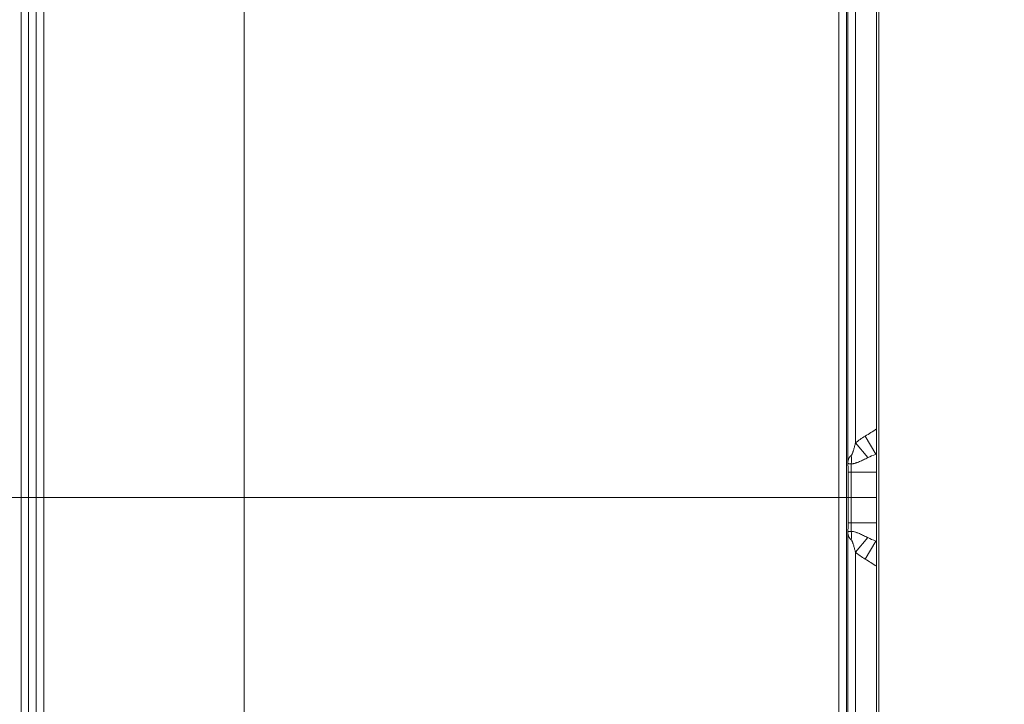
# Model space of a CAD drawing. Header units: millimetres. Extents: x 0 to 594, y 0 to 420.
# Tile 374 of 656: x 305 to 324, y 307 to 320. Entities that reach past the tile are written whole.
import ezdxf

# ---------------------------------------------------------------- set-up
doc = ezdxf.new("R2010")
doc.units = ezdxf.units.MM
doc.layers.add('1', color=7, linetype='Continuous', true_color=0xffffff)
doc.styles.add('Arial', font='txt')
doc.dimstyles.get("Standard").update_dxf_attribs({"dimtxt": 0.18, "dimasz": 0.18, "dimexe": 0.18, "dimexo": 0.0625, "dimgap": 0.09, "dimtad": 0, "dimtih": 1, "dimtoh": 1, "dimdec": 4, "dimzin": 0, "dimdsep": 46, "dimtxsty": 'Standard', "dimcen": 0.09, "dimadec": 0, "dimazin": 0, "dimtfac": 1, "dimtdec": 4, "dimtofl": 0, "dimtmove": 0, "dimatfit": 3, "dimfxl": 0, "dimtolj": 1, "dimtzin": 0, "dimarcsym": 0})

# ---------------------------------------------------------------- blocks, each defined once
blk = doc.blocks.new('_U5')
at = {"layer": '1', "color": 18, "lineweight": 18}
for p, q in [((170.922, 289.963), (170.922, 380.625)), ((338.75, 348.618), (338.75, 380.625)), ((170.922, 378.625), (248.753, 378.625)), ((338.75, 378.625), (260.919, 378.625))]:
    blk.add_line(p, q, dxfattribs=at)
at = {"layer": '1', "color": 18}
for points in [[(170.922, 378.625), (174.422, 379.563), (174.422, 377.687)], [(338.75, 378.625), (335.25, 377.687), (335.25, 379.563)]]:
    blk.add_solid(points, dxfattribs=at)
at = {"layer": '1', "color": 18, "linetype": 'Continuous', "lineweight": 13, "insert": (250.438, 375.989), "char_height": 3.5, "attachment_point": 7, "line_spacing_factor": 1.047437, "style": 'Arial'}
blk.add_mtext('\\fArial|b0|i0;\\W1.0000;3.36', dxfattribs=at)

msp = doc.modelspace()

# ---------------------------------------------------------------- linework, layer by layer
at = {"layer": '1', "color": 155, "linetype": 'Continuous', "lineweight": 18}
for p, q in [((321.043, 331.979), (321.043, 311.419)), ((321.606, 331.979), (321.606, 289.48)), ((321.043, 289.48), (321.043, 310.041))]:
    msp.add_line(p, q, dxfattribs=at)
at = {"layer": '1', "color": 155, "linetype": 'Continuous', "lineweight": 13}
for p, q in [((321.193, 311.808), (321.193, 331.979)), ((321.656, 331.979), (321.656, 289.48)), ((304.732, 310.73), (304.732, 329.54)), ((320.864, 329.341), (320.864, 310.73)), ((321.013, 310.73), (321.013, 329.341)), ((304.879, 328.494), (304.879, 310.73)), ((305.029, 310.73), (305.029, 328.494)), ((305.031, 328.492), (305.031, 310.73)), ((305.181, 310.73), (305.181, 328.492)), ((321.385, 311.942), (321.594, 311.586)), ((321.193, 311.808), (321.437, 311.519)), ((321.606, 311.586), (321.594, 311.586)), ((321.047, 311.23), (321.107, 311.23)), ((321.047, 311.23), (321.047, 310.73)), ((321.606, 311.23), (321.107, 311.23)), ((321.107, 310.73), (321.107, 311.23)), ((304.732, 310.73), (303.983, 310.73)), ((304.879, 310.73), (304.732, 310.73)), ((304.732, 310.73), (304.732, 291.919)), ((305.029, 310.73), (304.879, 310.73)), ((304.879, 292.965), (304.879, 310.73)), ((305.031, 310.73), (305.029, 310.73)), ((305.029, 310.73), (305.029, 292.965)), ((305.181, 310.73), (305.031, 310.73)), ((305.031, 292.968), (305.031, 310.73)), ((320.864, 310.73), (305.181, 310.73)), ((305.181, 310.73), (305.181, 292.968)), ((320.864, 292.119), (320.864, 310.73)), ((321.013, 310.73), (320.864, 310.73)), ((321.013, 310.73), (321.013, 292.119)), ((321.047, 310.73), (321.013, 310.73)), ((321.107, 310.73), (321.047, 310.73)), ((321.047, 310.23), (321.047, 310.73)), ((321.606, 310.73), (321.107, 310.73)), ((321.107, 310.73), (321.107, 310.23)), ((321.047, 310.23), (321.107, 310.23)), ((321.606, 310.23), (321.107, 310.23)), ((321.193, 309.652), (321.437, 309.941)), ((321.385, 309.517), (321.594, 309.873)), ((321.606, 309.873), (321.594, 309.873)), ((321.193, 309.652), (321.193, 289.48))]:
    msp.add_line(p, q, dxfattribs=at)
at = {"layer": '1', "color": 18, "linetype": 'Continuous', "lineweight": 18}
msp.add_line((309.132, 330.455), (309.132, 250.838), dxfattribs=at)
at = {"layer": '1', "color": 155, "linetype": 'Continuous', "lineweight": 13}
for centre, major_axis, ratio, start_param, end_param in [((322.56, 311.23), (-1.675, 0), 0.597083, 5.489831, 5.667016), ((319.035, 313.368), (-3.35, 0), 0.597083, 2.348238, 2.445474), ((320.829, 311.56), (-0.078, 0.494), 0.555216, 4.286068, 4.625253), ((322.56, 311.23), (-1.376, 0), 0.363301, 5.489831, 5.667016), ((321.023, 311.23), (0, -0.35), 0.067984, 1.570796, 2.140711), ((321.173, 311.23), (0, -0.5), 0.131536, 4.376163, 4.712389), ((321.023, 310.23), (0, -0.35), 0.067984, 1.000882, 1.570796), ((321.173, 310.23), (0, -0.5), 0.131536, 4.712389, 5.048615), ((320.829, 309.9), (-0.078, -0.494), 0.555216, 1.657933, 1.997118), ((322.56, 310.23), (-1.376, 0), 0.363301, 0.616169, 0.793354), ((322.56, 310.23), (-1.675, 0), 0.597083, 0.616169, 0.793354), ((319.035, 308.092), (-3.35, 0), 0.597083, 3.837711, 3.934947)]:
    msp.add_ellipse(centre, major_axis=major_axis, ratio=ratio, start_param=start_param, end_param=end_param, dxfattribs=at)
for points, knots in [([(321.193, 311.808), (321.187, 311.786), (321.181, 311.765), (321.173, 311.733), (321.17, 311.722), (321.164, 311.701), (321.161, 311.69), (321.155, 311.669), (321.151, 311.659), (321.147, 311.643), (321.145, 311.638), (321.142, 311.627), (321.14, 311.622), (321.137, 311.614), (321.136, 311.611), (321.134, 311.606), (321.133, 311.604), (321.131, 311.599), (321.13, 311.596), (321.128, 311.591), (321.127, 311.589), (321.125, 311.584), (321.124, 311.581), (321.122, 311.576), (321.12, 311.574), (321.118, 311.57), (321.118, 311.569), (321.116, 311.567), (321.115, 311.566), (321.114, 311.564), (321.113, 311.563), (321.111, 311.561), (321.11, 311.56), (321.109, 311.56)], [0, 0, 0, 0, 0.25, 0.25, 0.375, 0.375, 0.5, 0.5, 0.625, 0.625, 0.6875, 0.6875, 0.75, 0.75, 0.78125, 0.78125, 0.8125, 0.8125, 0.84375, 0.84375, 0.875, 0.875, 0.90625, 0.90625, 0.9375, 0.9375, 0.953125, 0.953125, 0.96875, 0.96875, 0.984375, 0.984375, 1, 1, 1, 1]), ([(321.109, 311.56), (321.103, 311.555), (321.097, 311.551), (321.087, 311.542), (321.083, 311.537), (321.077, 311.529), (321.075, 311.526), (321.071, 311.521), (321.069, 311.518), (321.064, 311.509), (321.061, 311.503), (321.056, 311.491), (321.054, 311.485), (321.052, 311.477), (321.051, 311.476), (321.05, 311.473), (321.05, 311.471), (321.049, 311.466), (321.047, 311.46), (321.046, 311.453), (321.045, 311.446), (321.045, 311.443), (321.044, 311.436), (321.044, 311.433), (321.044, 311.427), (321.043, 311.426), (321.043, 311.423), (321.043, 311.422), (321.043, 311.42), (321.043, 311.419), (321.043, 311.419)], [0, 0, 0, 0, 0.125, 0.125, 0.25, 0.25, 0.3125, 0.3125, 0.375, 0.375, 0.5, 0.5, 0.625, 0.625, 0.65625, 0.65625, 0.6875, 0.6875, 0.75, 0.8125, 0.8125, 0.875, 0.875, 0.9375, 0.9375, 0.96875, 0.96875, 0.984375, 0.984375, 1, 1, 1, 1]), ([(321.043, 311.419), (321.043, 311.418), (321.043, 311.418), (321.043, 311.417), (321.043, 311.417), (321.044, 311.416), (321.044, 311.416), (321.044, 311.414), (321.044, 311.413), (321.045, 311.411), (321.046, 311.41), (321.047, 311.409), (321.048, 311.407), (321.049, 311.405), (321.051, 311.404), (321.052, 311.403), (321.054, 311.402), (321.057, 311.401), (321.062, 311.399), (321.065, 311.398), (321.07, 311.397), (321.072, 311.397), (321.076, 311.396), (321.078, 311.396), (321.085, 311.396), (321.089, 311.395), (321.1, 311.395), (321.105, 311.395), (321.111, 311.395)], [0, 0, 0, 0, 0.015625, 0.015625, 0.03125, 0.03125, 0.0625, 0.0625, 0.125, 0.125, 0.1875, 0.1875, 0.25, 0.3125, 0.3125, 0.375, 0.375, 0.5, 0.5, 0.625, 0.625, 0.6875, 0.6875, 0.75, 0.75, 0.875, 0.875, 1, 1, 1, 1]), ([(321.111, 311.395), (321.117, 311.395), (321.124, 311.396), (321.134, 311.397), (321.138, 311.398), (321.144, 311.399), (321.148, 311.4), (321.164, 311.403), (321.178, 311.406), (321.198, 311.412), (321.205, 311.415), (321.215, 311.418), (321.218, 311.419), (321.225, 311.421), (321.229, 311.423), (321.245, 311.429), (321.259, 311.434), (321.286, 311.446), (321.299, 311.452), (321.327, 311.464), (321.34, 311.471), (321.367, 311.484), (321.381, 311.491), (321.409, 311.504), (321.423, 311.511), (321.437, 311.519)], [0, 0, 0, 0, 0.0625, 0.0625, 0.09375, 0.09375, 0.125, 0.125, 0.25, 0.25, 0.3125, 0.3125, 0.34375, 0.34375, 0.375, 0.375, 0.5, 0.5, 0.625, 0.625, 0.75, 0.75, 0.875, 0.875, 1, 1, 1, 1]), ([(321.043, 310.041), (321.043, 310.041), (321.043, 310.041), (321.043, 310.042), (321.043, 310.042), (321.044, 310.043), (321.044, 310.044), (321.044, 310.045), (321.044, 310.046), (321.045, 310.048), (321.046, 310.049), (321.047, 310.051), (321.048, 310.052), (321.049, 310.054), (321.051, 310.055), (321.052, 310.056), (321.054, 310.058), (321.057, 310.059), (321.062, 310.061), (321.065, 310.061), (321.07, 310.062), (321.072, 310.063), (321.076, 310.063), (321.078, 310.063), (321.085, 310.064), (321.089, 310.064), (321.1, 310.064), (321.105, 310.065), (321.111, 310.065)], [0, 0, 0, 0, 0.015625, 0.015625, 0.03125, 0.03125, 0.0625, 0.0625, 0.125, 0.125, 0.1875, 0.1875, 0.25, 0.3125, 0.3125, 0.375, 0.375, 0.5, 0.5, 0.625, 0.625, 0.6875, 0.6875, 0.75, 0.75, 0.875, 0.875, 1, 1, 1, 1]), ([(321.109, 309.9), (321.103, 309.904), (321.097, 309.908), (321.087, 309.918), (321.083, 309.923), (321.077, 309.931), (321.075, 309.933), (321.071, 309.939), (321.069, 309.942), (321.064, 309.95), (321.061, 309.956), (321.056, 309.968), (321.054, 309.974), (321.052, 309.982), (321.051, 309.984), (321.05, 309.987), (321.05, 309.988), (321.049, 309.993), (321.047, 310), (321.046, 310.006), (321.045, 310.013), (321.045, 310.017), (321.044, 310.023), (321.044, 310.027), (321.044, 310.032), (321.043, 310.034), (321.043, 310.036), (321.043, 310.037), (321.043, 310.039), (321.043, 310.04), (321.043, 310.041)], [0, 0, 0, 0, 0.125, 0.125, 0.25, 0.25, 0.3125, 0.3125, 0.375, 0.375, 0.5, 0.5, 0.625, 0.625, 0.65625, 0.65625, 0.6875, 0.6875, 0.75, 0.8125, 0.8125, 0.875, 0.875, 0.9375, 0.9375, 0.96875, 0.96875, 0.984375, 0.984375, 1, 1, 1, 1]), ([(321.111, 310.065), (321.117, 310.064), (321.124, 310.063), (321.134, 310.062), (321.138, 310.062), (321.144, 310.06), (321.148, 310.06), (321.164, 310.056), (321.178, 310.053), (321.198, 310.047), (321.205, 310.045), (321.215, 310.041), (321.218, 310.04), (321.225, 310.038), (321.229, 310.037), (321.245, 310.03), (321.259, 310.025), (321.286, 310.014), (321.299, 310.008), (321.327, 309.995), (321.34, 309.989), (321.367, 309.976), (321.381, 309.969), (321.409, 309.955), (321.423, 309.948), (321.437, 309.941)], [0, 0, 0, 0, 0.0625, 0.0625, 0.09375, 0.09375, 0.125, 0.125, 0.25, 0.25, 0.3125, 0.3125, 0.34375, 0.34375, 0.375, 0.375, 0.5, 0.5, 0.625, 0.625, 0.75, 0.75, 0.875, 0.875, 1, 1, 1, 1]), ([(321.193, 309.652), (321.187, 309.673), (321.181, 309.695), (321.173, 309.726), (321.17, 309.737), (321.164, 309.758), (321.161, 309.769), (321.155, 309.79), (321.151, 309.801), (321.147, 309.817), (321.145, 309.822), (321.142, 309.832), (321.14, 309.838), (321.137, 309.845), (321.136, 309.848), (321.134, 309.853), (321.133, 309.856), (321.131, 309.861), (321.13, 309.863), (321.128, 309.868), (321.127, 309.871), (321.125, 309.876), (321.124, 309.878), (321.122, 309.883), (321.12, 309.885), (321.118, 309.889), (321.118, 309.89), (321.116, 309.892), (321.115, 309.893), (321.114, 309.895), (321.113, 309.896), (321.111, 309.898), (321.11, 309.899), (321.109, 309.9)], [0, 0, 0, 0, 0.25, 0.25, 0.375, 0.375, 0.5, 0.5, 0.625, 0.625, 0.6875, 0.6875, 0.75, 0.75, 0.78125, 0.78125, 0.8125, 0.8125, 0.84375, 0.84375, 0.875, 0.875, 0.90625, 0.90625, 0.9375, 0.9375, 0.953125, 0.953125, 0.96875, 0.96875, 0.984375, 0.984375, 1, 1, 1, 1])]:
    msp.add_open_spline(points, degree=3, knots=knots, dxfattribs=at)

# ---------------------------------------------------------------- dimensions: what is measured, and where the dimension line sits
at = {"layer": '1', "color": 18, "linetype": 'Continuous', "lineweight": 13}
dim = msp.add_linear_dim(base=(170.922, 378.625), p1=(338.75, 348.618), p2=(170.922, 289.963), dimstyle='Standard', override={"dimtxt": 3.5, "dimasz": 3.5, "dimexe": 2, "dimexo": 0, "dimgap": 1.5, "dimtih": 1, "dimtoh": 1, "dimdec": 2, "dimlfac": 0.02, "dimdsep": 46, "dimlunit": 2, "dimtxsty": 'Arial', "dimsah": 1, "dimse1": 0, "dimse2": 0, "dimsd1": 0, "dimsd2": 0, "dimclrd": 18, "dimclre": 18, "dimclrt": 18, "dimtol": 0, "dimtm": -0.1, "dimtfac": 1, "dimtdec": 2, "dimtofl": 1, "dimtmove": 0, "dimlwd": 18, "dimlwe": 18}, dxfattribs=at)
dim.commit()
dim.dimension.update_dxf_attribs({"geometry": '_U5', "text_midpoint": (254.836, 378.625), "dimtype": 160})

doc.saveas('drawing.dxf')
